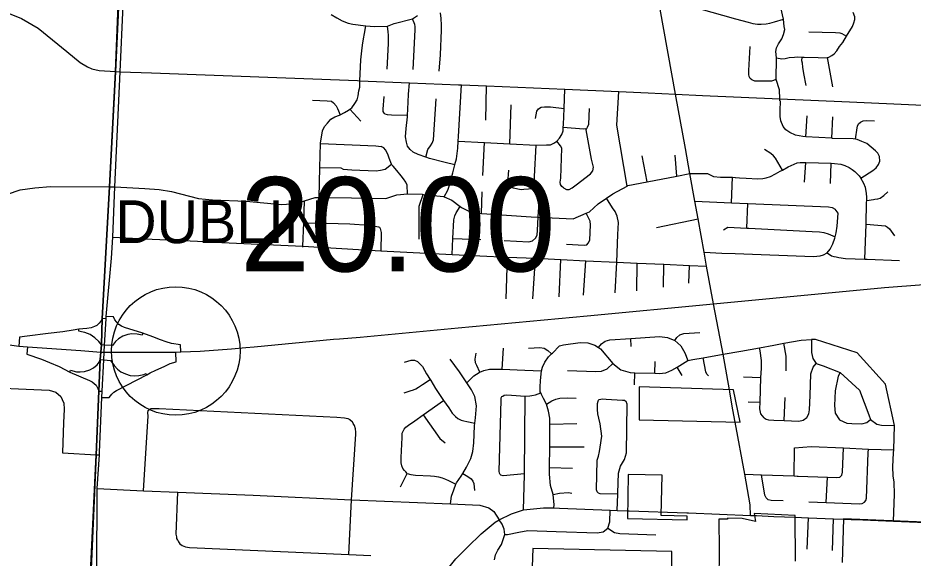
# Model space of a CAD drawing. Extents: x 1659811 to 1934326, y 644115 to 934867.
# Drawn here: x 1802180 to 1812622, y 766269 to 772572 of the extents above; entities that cross this region are included whole.
import ezdxf

# ---------------------------------------------------------------- set-up
doc = ezdxf.new("R2010")
doc.units = 0
for name, color, linetype in [('Default', 7, 'Continuous'), ('GM_X_City_Street', 7, 'Continuous'), ('GM_X_Corporation', 7, 'Continuous'), ('GM_X_Corporation_Text', 7, 'Continuous'), ('GM_X_County_Road', 7, 'Continuous'), ('GM_X_Interchange_Ramps', 7, 'Continuous'), ('GM_X_Interstate_Route', 7, 'Continuous'), ('GM_X_Township', 7, 'Continuous')]:
    doc.layers.add(name, color=color, linetype=linetype)

msp = doc.modelspace()

# ---------------------------------------------------------------- linework, layer by layer
at = {"layer": 'Default'}
msp.add_circle((1804021, 768686), 750, dxfattribs=at)
at = {"layer": 'GM_X_City_Street'}
for points in [[(1803287, 770015), (1803312, 770600), (1803371, 771945), (1803442, 773504), (1803478, 774347), (1803507, 774925), (1803530, 775400), (1803593, 776944), (1803617, 777446), (1803664, 778391), (1803721, 779577), (1803704, 779701)], [(1801065, 772623), (1801163, 772625), (1801294, 772639), (1801500, 772672), (1801677, 772685), (1801881, 772671), (1802058, 772631), (1802221, 772564), (1802417, 772452), (1802750, 772181), (1802908, 772052), (1802992, 772000), (1803043, 771979), (1803126, 771960), (1803319, 771948)], [(1810483, 768217), (1810480, 768234), (1810408, 768648), (1810292, 769236), (1810213, 769674), (1810184, 769837), (1810114, 770229), (1810078, 770433), (1810019, 770758), (1809967, 771047), (1809849, 771681), (1809670, 772673)], [(1810122, 772683), (1810550, 772560), (1810624, 772542), (1810697, 772523), (1810754, 772508), (1810806, 772501), (1810850, 772500), (1810907, 772503), (1810953, 772512), (1811005, 772526), (1811112, 772557)], [(1811068, 771605), (1811067, 771629), (1811062, 771732), (1811025, 771855), (1811027, 772105), (1811020, 772181), (1811030, 772224), (1811054, 772268), (1811092, 772327), (1811110, 772379), (1811127, 772436), (1811119, 772472), (1811112, 772557), (1811079, 772692)], [(1805834, 772614), (1805900, 772572), (1805964, 772540), (1806032, 772512), (1806086, 772499), (1806240, 772481), (1806340, 772474), (1806491, 772475), (1806570, 772508), (1806781, 772562), (1806841, 772601)], [(1806791, 771970), (1806815, 772434), (1806814, 772474), (1806809, 772497), (1806781, 772562)], [(1807094, 771950), (1807109, 772140), (1807120, 772431), (1807121, 772487), (1807118, 772565), (1807108, 772633)], [(1811027, 772105), (1811092, 772096), (1811129, 772099), (1811178, 772110), (1811238, 772116), (1811271, 772118), (1811328, 772116), (1811352, 772116), (1811514, 772110), (1811613, 772107), (1811622, 772109), (1811641, 772113), (1811674, 772133), (1811700, 772152), (1811731, 772187), (1811765, 772237), (1811801, 772286), (1811846, 772359), (1811914, 772472), (1811931, 772513), (1811942, 772553), (1811941, 772583), (1811924, 772636)], [(1805695, 770478), (1805703, 770825), (1805709, 771107), (1805709, 771112), (1805732, 771254), (1805755, 771304), (1805792, 771344), (1805831, 771390), (1805876, 771418), (1805933, 771439), (1805938, 771442), (1805989, 771470), (1806036, 771494), (1806052, 771507), (1806075, 771524), (1806111, 771573), (1806139, 771616), (1806149, 771662), (1806158, 771722), (1806167, 771765), (1806170, 771839), (1806181, 772082), (1806191, 772187), (1806200, 772256), (1806210, 772330), (1806224, 772389), (1806240, 772481)], [(1806489, 771975), (1806504, 772272), (1806501, 772370), (1806498, 772408), (1806491, 772475)], [(1811405, 772408), (1811719, 772402), (1811766, 772399), (1811791, 772392), (1811846, 772359)], [(1811025, 771855), (1810972, 771835), (1810775, 771834), (1810742, 771849), (1810722, 771867), (1810711, 771887), (1810707, 771912), (1810706, 771959), (1810720, 772237)], [(1811374, 771782), (1811347, 771924), (1811335, 771997), (1811331, 772046), (1811326, 772070), (1811328, 772116)], [(1811685, 771770), (1811622, 772109)], [(1803319, 771948), (1803319, 771948), (1803371, 771945)], [(1803371, 771945), (1803740, 771931)], [(1803740, 771931), (1806141, 771841), (1806163, 771840)], [(1806163, 771840), (1806170, 771839), (1806748, 771815), (1807321, 771792)], [(1807277, 770857), (1807165, 770886), (1806980, 770933), (1806940, 770947), (1806847, 770977), (1806790, 771007), (1806757, 771036), (1806726, 771075), (1806711, 771122), (1806703, 771184), (1806710, 771282), (1806724, 771418), (1806725, 771435), (1806733, 771588), (1806736, 771682), (1806748, 771815)], [(1807154, 770486), (1807193, 770562), (1807215, 770622), (1807253, 770765), (1807277, 770857), (1807278, 770862), (1807296, 770928), (1807310, 771054), (1807315, 771136), (1807318, 771190), (1807353, 771790)], [(1807321, 771792), (1807353, 771790), (1807646, 771778), (1808558, 771741), (1809188, 771715), (1809533, 771697)], [(1807639, 771379), (1807646, 771778)], [(1808465, 771133), (1808496, 771170), (1808523, 771210), (1808539, 771254), (1808542, 771294), (1808545, 771330), (1808551, 771516), (1808558, 771741)], [(1809286, 770610), (1809168, 771319), (1809188, 771715)], [(1805615, 771614), (1805788, 771604), (1805839, 771599), (1805861, 771581), (1805893, 771548), (1805909, 771515), (1805938, 771442)], [(1806725, 771435), (1806539, 771438), (1806491, 771441), (1806463, 771448), (1806453, 771460), (1806440, 771480), (1806442, 771508), (1806453, 771654)], [(1806940, 770947), (1806963, 771035), (1806993, 771078), (1807012, 771112), (1807027, 771148), (1807057, 771628)], [(1809533, 771697), (1809849, 771681), (1810166, 771668)], [(1810166, 771668), (1811067, 771629), (1811881, 771593), (1813341, 771526)], [(1811149, 771257), (1811137, 771265), (1811107, 771306), (1811080, 771370), (1811073, 771423), (1811070, 771489), (1811076, 771604)], [(1806179, 771369), (1806052, 771507)], [(1807920, 771103), (1807934, 771560)], [(1808216, 771399), (1808233, 771483), (1808254, 771513), (1808284, 771532), (1808322, 771534), (1808392, 771533), (1808551, 771516)], [(1808808, 771266), (1808824, 771299), (1808840, 771333), (1808847, 771515)], [(1811370, 771186), (1811385, 771431)], [(1811675, 771168), (1811685, 771417)], [(1808544, 770588), (1808578, 770572), (1808610, 770569), (1808644, 770589), (1808691, 770626), (1808859, 770752), (1808888, 770787), (1808895, 770829), (1808872, 770926), (1808808, 771266), (1808806, 771277), (1808776, 771274), (1808542, 771294)], [(1811951, 771156), (1811968, 771289), (1811972, 771310), (1811984, 771336), (1812008, 771355), (1812041, 771371), (1812077, 771376), (1812172, 771371)], [(1812014, 770703), (1812154, 770792), (1812193, 770823), (1812219, 770862), (1812233, 770901), (1812230, 770956), (1812210, 770996), (1812183, 771021), (1812082, 771105), (1812026, 771130), (1811969, 771153), (1811951, 771156), (1811922, 771161), (1811684, 771167), (1811675, 771168), (1811370, 771186), (1811335, 771188), (1811251, 771203), (1811183, 771234), (1811150, 771257), (1811149, 771257)], [(1805709, 771107), (1806355, 771080), (1806417, 771070)], [(1807315, 771136), (1807621, 771119), (1807920, 771103), (1808226, 771086), (1808345, 771093), (1808393, 771092), (1808431, 771109), (1808465, 771133)], [(1807604, 770732), (1807621, 771119)], [(1808250, 770250), (1808250, 770250), (1808259, 770417), (1808248, 770469), (1808233, 770533), (1808218, 770584), (1808215, 770601), (1808211, 770628), (1808204, 770720), (1808226, 771086)], [(1808544, 770588), (1808523, 770607), (1808509, 770629), (1808505, 770655), (1808512, 770701), (1808526, 771054), (1808510, 771078), (1808465, 771133)], [(1806723, 770520), (1806722, 770620), (1806704, 770654), (1806676, 770696), (1806651, 770730), (1806599, 770791), (1806557, 770841), (1806543, 770858), (1806539, 770867), (1806511, 770935), (1806494, 770981), (1806469, 771032), (1806449, 771058), (1806417, 771070)], [(1809865, 770727), (1809846, 770970)], [(1811097, 770797), (1811016, 770936), (1810994, 770964), (1810962, 770989), (1810888, 771038)], [(1805703, 770825), (1805945, 770823), (1805973, 770807), (1806074, 770799), (1806360, 770789), (1806411, 770794), (1806463, 770806), (1806539, 770867)], [(1809519, 770659), (1809463, 770963)], [(1810548, 770710), (1810549, 770710), (1810598, 770706), (1810676, 770703), (1810811, 770696), (1810869, 770699), (1810910, 770707), (1810960, 770721), (1811017, 770751), (1811072, 770783), (1811097, 770797), (1811166, 770835), (1811234, 770867), (1811270, 770881), (1811306, 770884), (1811355, 770887), (1811371, 770886), (1811665, 770877), (1811706, 770875), (1811780, 770866), (1811825, 770849), (1811875, 770827), (1811912, 770805), (1811941, 770780), (1811969, 770752), (1811992, 770728), (1812014, 770703)], [(1811356, 770656), (1811371, 770886)], [(1811660, 770641), (1811665, 770877)], [(1807903, 770797), (1807891, 770649), (1807897, 770631), (1807916, 770602), (1807958, 770590), (1808052, 770572), (1808082, 770574), (1808134, 770579), (1808172, 770582), (1808215, 770601)], [(1803312, 770600), (1803659, 770583), (1803827, 770570), (1803973, 770545), (1804288, 770465), (1804450, 770449), (1804844, 770435), (1805254, 770395), (1805431, 770407), (1805522, 770437), (1805647, 770478), (1805695, 770478), (1806072, 770472), (1806472, 770466), (1806599, 770508), (1806723, 770520), (1806726, 770520), (1806897, 770514), (1806906, 770513), (1807145, 770490), (1807154, 770486), (1807240, 770444), (1807338, 770373), (1807355, 770360), (1807438, 770316), (1807521, 770300), (1807589, 770292), (1807648, 770285), (1808167, 770252), (1808250, 770248), (1808656, 770228), (1808809, 770295), (1808846, 770311), (1808948, 770401), (1809044, 770468), (1809119, 770520), (1809286, 770610), (1809295, 770615), (1809519, 770659), (1809865, 770727), (1810019, 770758)], [(1810019, 770758), (1810224, 770758), (1810295, 770720), (1810375, 770713), (1810516, 770713), (1810548, 770710)], [(1810503, 770415), (1810516, 770713)], [(1812060, 769758), (1812073, 770166), (1812080, 770419), (1812081, 770443), (1812082, 770477), (1812079, 770526), (1812067, 770592), (1812047, 770639), (1812014, 770703)], [(1802058, 770514), (1802207, 770567), (1802379, 770590), (1802561, 770607), (1803249, 770602), (1803312, 770600)], [(1806859, 769990), (1806859, 770376), (1806906, 770513)], [(1807589, 770292), (1807595, 770544)], [(1809165, 769721), (1809177, 770044), (1809184, 770184), (1809172, 770259), (1809148, 770312), (1809114, 770357), (1809044, 770468)], [(1812081, 770443), (1812162, 770455), (1812177, 770456), (1812209, 770460), (1812240, 770470), (1812282, 770499), (1812328, 770544)], [(1805505, 769896), (1805505, 769907), (1805514, 770180), (1805522, 770437)], [(1807245, 769813), (1807254, 770000), (1807265, 770216), (1807275, 770262), (1807292, 770296), (1807338, 770373)], [(1810078, 770433), (1810503, 770415), (1810694, 770407), (1811634, 770367), (1811678, 770359), (1811714, 770342)], [(1810682, 770119), (1810694, 770407)], [(1811621, 769833), (1811655, 769875), (1811686, 769938), (1811711, 770004), (1811714, 770016), (1811724, 770064), (1811737, 770142), (1811747, 770295), (1811714, 770342)], [(1807852, 769976), (1808138, 769960), (1808184, 769973), (1808218, 770002), (1808237, 770036), (1808242, 770094), (1808250, 770248), (1808250, 770250)], [(1808581, 769932), (1808786, 769921), (1808815, 769924), (1808833, 769943), (1808851, 769980), (1808859, 770157), (1808856, 770200), (1808809, 770295)], [(1805514, 770180), (1805780, 770176), (1806050, 770168), (1806272, 770153), (1806348, 770143), (1806386, 770134), (1806397, 770129), (1806406, 770117), (1806416, 770067), (1806414, 769853)], [(1809628, 770127), (1810114, 770229)], [(1812073, 770166), (1812301, 770147), (1812324, 770132), (1812347, 770111), (1812404, 770029)], [(1810411, 770101), (1810463, 770130), (1810682, 770119), (1810707, 770118), (1810708, 770118)], [(1810708, 770118), (1811444, 770080), (1811532, 770077), (1811582, 770070), (1811630, 770051), (1811714, 770016)], [(1803209, 769088), (1803271, 769768), (1803287, 770015)], [(1803287, 770015), (1803746, 769990), (1804365, 769963), (1804557, 769953)], [(1804557, 769953), (1805505, 769907), (1806414, 769853), (1807245, 769813), (1807890, 769782)], [(1807254, 770000), (1807581, 769985)], [(1810184, 769837), (1810390, 769829)], [(1810390, 769829), (1810391, 769829), (1810545, 769823)], [(1810545, 769823), (1810546, 769823), (1811462, 769789), (1811538, 769796), (1811578, 769806), (1811621, 769833)], [(1811621, 769833), (1811672, 769798), (1811699, 769788), (1811723, 769783), (1811756, 769775), (1811834, 769766), (1812060, 769758), (1812087, 769757), (1812088, 769756)], [(1807877, 769296), (1807890, 769782)], [(1807890, 769782), (1808217, 769767), (1808513, 769753), (1808805, 769739), (1809165, 769721), (1809405, 769711), (1809714, 769697), (1810014, 769683), (1810213, 769674)], [(1808188, 769293), (1808217, 769767)], [(1808495, 769317), (1808513, 769753)], [(1808777, 769337), (1808805, 769739)], [(1809148, 769366), (1809165, 769721)], [(1812088, 769756), (1812463, 769742)], [(1809398, 769389), (1809405, 769711)], [(1809710, 769429), (1809714, 769697)], [(1810007, 769478), (1810014, 769683)], [(1803187, 768671), (1803191, 768755), (1803208, 769062), (1803209, 769088)], [(1809843, 768808), (1809867, 768845), (1809902, 768875), (1809947, 768889), (1810133, 768901)], [(1808287, 768453), (1808300, 768497), (1808328, 768556), (1808368, 768617), (1808405, 768651), (1808415, 768659), (1808496, 768745), (1808546, 768758), (1808740, 768783), (1808827, 768781), (1808909, 768752), (1808953, 768727), (1808974, 768710), (1809121, 768538), (1809212, 768466), (1809323, 768435), (1809376, 768432), (1809608, 768426), (1809660, 768422), (1809738, 768431), (1809809, 768462), (1809870, 768497), (1809995, 768573), (1810051, 768586), (1810172, 768604), (1810408, 768648), (1810613, 768685), (1810831, 768723), (1810996, 768755), (1811116, 768777), (1811315, 768812), (1811437, 768820)], [(1808953, 768727), (1808986, 768769), (1809031, 768802), (1809085, 768817), (1809328, 768831), (1809663, 768853), (1809756, 768844), (1809843, 768808), (1809912, 768745), (1809960, 768664), (1809995, 768573)], [(1809332, 768738), (1809328, 768831)], [(1811142, 768454), (1811140, 768627), (1811116, 768777)], [(1812393, 766702), (1812405, 767014), (1812402, 767154), (1812391, 767229), (1812387, 767334), (1812393, 767498), (1812396, 767532), (1812406, 767817), (1812300, 768298), (1811970, 768664), (1811483, 768819), (1811437, 768820)], [(1811437, 768820), (1811438, 768668), (1811451, 768599), (1811491, 768541), (1811549, 768520), (1811572, 768512), (1811773, 768436), (1811998, 768229), (1812107, 767942), (1812127, 767886), (1812199, 767832), (1812254, 767821), (1812406, 767817)], [(1803160, 768145), (1803163, 768216), (1803182, 768582), (1803187, 768671)], [(1807830, 768472), (1807843, 768719)], [(1808134, 768718), (1808267, 768728), (1808317, 768719), (1808360, 768691), (1808405, 768651)], [(1810884, 767904), (1810845, 767951), (1810833, 768010), (1810837, 768089), (1810847, 768377), (1810852, 768480), (1810852, 768576), (1810839, 768687), (1810831, 768723)], [(1806688, 768554), (1806767, 768578), (1806805, 768577), (1806841, 768563), (1806867, 768534), (1806898, 768503), (1806948, 768420), (1806987, 768355), (1806995, 768341)], [(1807415, 768315), (1807331, 768444), (1807222, 768591)], [(1807569, 768438), (1807532, 768515), (1807518, 768548), (1807515, 768590), (1807525, 768659)], [(1810237, 768395), (1810216, 768417), (1810203, 768444), (1810172, 768604)], [(1807415, 768315), (1807500, 768394), (1807559, 768434), (1807569, 768438), (1807616, 768458), (1807681, 768472), (1807755, 768475), (1807830, 768472), (1808092, 768462), (1808287, 768453)], [(1808592, 768458), (1808921, 768446), (1808989, 768450), (1809052, 768478), (1809121, 768538)], [(1809608, 768426), (1809613, 768563)], [(1809927, 768399), (1809870, 768497)], [(1811383, 767909), (1811407, 767952), (1811414, 768001), (1811420, 768166), (1811430, 768421), (1811456, 768496), (1811491, 768541)], [(1808433, 766855), (1808435, 766891), (1808425, 767013), (1808393, 767118), (1808380, 767250), (1808381, 767328), (1808383, 767566), (1808385, 767832), (1808386, 767901), (1808370, 767983), (1808347, 768064), (1808309, 768131), (1808288, 768180), (1808279, 768197), (1808273, 768209), (1808273, 768267), (1808277, 768339), (1808283, 768419), (1808287, 768453)], [(1809371, 768290), (1809376, 768432)], [(1810642, 768385), (1810847, 768377)], [(1811773, 768436), (1811748, 768391), (1811712, 768221), (1811705, 768051), (1811715, 767961), (1811765, 767884), (1811851, 767845), (1811906, 767841), (1812026, 767837), (1812082, 767851), (1812127, 767886)], [(1799736, 768212), (1799843, 768208), (1799966, 768217), (1800093, 768224), (1800248, 768223), (1800650, 768217), (1800695, 768207), (1800792, 768187), (1800917, 768113), (1800996, 768194), (1801041, 768219), (1801091, 768229), (1801232, 768240), (1801528, 768262), (1801649, 768269), (1802546, 768230), (1802622, 768207), (1802680, 768153), (1802713, 768084)], [(1806685, 768197), (1806754, 768220), (1806795, 768231), (1806823, 768243), (1806853, 768262), (1806900, 768296), (1806987, 768355)], [(1806995, 768341), (1807050, 768249), (1807143, 768108), (1807208, 768021), (1807247, 767961), (1807284, 767920), (1807311, 767898), (1807350, 767877), (1807380, 767871), (1807417, 767862), (1807510, 767844)], [(1807225, 766902), (1807237, 766990), (1807266, 767067), (1807290, 767130), (1807297, 767148), (1807352, 767227), (1807370, 767258), (1807412, 767329), (1807465, 767430), (1807488, 767513), (1807498, 767615), (1807505, 767814), (1807510, 767844), (1807518, 767904), (1807531, 768046), (1807509, 768153), (1807472, 768232), (1807415, 768315)], [(1808088, 767252), (1807839, 767228), (1807815, 767238), (1807804, 767246), (1807797, 767259), (1807794, 767284), (1807817, 768112), (1807818, 768141), (1807825, 768153), (1807836, 768159)], [(1807836, 768159), (1807853, 768171), (1807878, 768174), (1807936, 768169), (1808097, 768160), (1808151, 768161), (1808174, 768165), (1808216, 768176), (1808279, 768197)], [(1808088, 767241), (1808088, 767252), (1808097, 768160)], [(1802713, 768084), (1802715, 768081), (1802719, 768002), (1802712, 767851), (1802699, 767498), (1803091, 767476), (1803132, 767474)], [(1803133, 767507), (1803160, 768145)], [(1806722, 767256), (1806706, 767274), (1806690, 767291), (1806670, 767314), (1806659, 767344), (1806652, 767379), (1806650, 767443), (1806661, 767678), (1806664, 767728), (1806675, 767752), (1806687, 767775), (1806705, 767797), (1806737, 767822), (1806809, 767871), (1806906, 767939), (1807143, 768108)], [(1808347, 768064), (1808410, 768104), (1808455, 768125), (1808503, 768134), (1808591, 768139), (1808691, 768134)], [(1809177, 767014), (1808973, 767019), (1808951, 767026), (1808935, 767044), (1808930, 767067), (1808937, 767410), (1808953, 767457), (1808966, 767512), (1808973, 767565), (1808991, 767693), (1808971, 767834), (1808955, 767900), (1808944, 767954), (1808942, 768003), (1808942, 768073), (1808947, 768099), (1808954, 768112), (1808962, 768120), (1808980, 768125), (1808999, 768126), (1809042, 768123), (1809231, 768113), (1809254, 768112), (1809277, 768097)], [(1809177, 767032), (1809185, 767262), (1809208, 767341), (1809257, 767420), (1809278, 767498), (1809287, 768064), (1809277, 768097)], [(1810698, 768094), (1810837, 768089)], [(1811117, 767873), (1811129, 768143)], [(1803645, 767053), (1803700, 767929), (1803697, 767965), (1803700, 767991), (1803718, 768006)], [(1803718, 768006), (1803736, 768015), (1803826, 768014), (1805900, 767912), (1805991, 767906), (1806027, 767898), (1806051, 767887), (1806084, 767859)], [(1806071, 766950), (1806071, 766950), (1806123, 767716), (1806122, 767738), (1806118, 767778), (1806105, 767816), (1806092, 767839), (1806084, 767859)], [(1806906, 767939), (1807103, 767664), (1807165, 767615)], [(1808385, 767832), (1808699, 767841)], [(1810725, 766766), (1810720, 766890), (1810658, 767248), (1810547, 767855)], [(1810884, 767904), (1810908, 767890), (1810937, 767881), (1810996, 767878), (1811117, 767873), (1811290, 767866), (1811341, 767878), (1811383, 767909)], [(1808383, 767566), (1808786, 767566)], [(1811236, 767230), (1811240, 767557)], [(1811240, 767557), (1811435, 767570), (1811810, 767554), (1812101, 767542), (1812396, 767532)], [(1811283, 767226), (1811622, 767212), (1811731, 767208), (1811766, 767215), (1811790, 767238), (1811799, 767272), (1811810, 767554)], [(1811610, 766917), (1811996, 766902), (1812028, 766906), (1812057, 766921), (1812071, 766943), (1812077, 766968), (1812099, 767498), (1812101, 767542)], [(1803099, 766088), (1803099, 766099), (1803106, 767083), (1803132, 767474), (1803133, 767507)], [(1808381, 767328), (1808649, 767320)], [(1806641, 767102), (1806722, 767256)], [(1806722, 767256), (1806764, 767243), (1806816, 767238), (1806991, 767230), (1807041, 767225), (1807086, 767219), (1807128, 767207), (1807166, 767192), (1807202, 767175), (1807290, 767130)], [(1807370, 767258), (1807428, 767220), (1807469, 767193), (1807486, 767168), (1807499, 767141), (1807506, 767059)], [(1808078, 766833), (1808088, 767241)], [(1810658, 767248), (1810852, 767242), (1811236, 767230), (1811269, 767226), (1811283, 767226)], [(1811107, 766937), (1810966, 766942), (1810933, 766950), (1810907, 766971), (1810894, 767002), (1810852, 767242)], [(1811610, 766917), (1811622, 767212)], [(1803106, 767083), (1803645, 767053), (1804047, 767039), (1804923, 767003), (1806071, 766950), (1807225, 766902), (1807570, 766885), (1807672, 766856), (1807733, 766813), (1807795, 766714), (1807938, 766784), (1808078, 766833), (1808312, 766857), (1808433, 766855), (1808496, 766851), (1809090, 766829), (1809171, 766825), (1809291, 766821), (1809312, 766820)], [(1804044, 766480), (1804035, 766497), (1804032, 766516), (1804027, 766547), (1804047, 767039)], [(1808425, 767013), (1808496, 767028), (1808602, 767033), (1808643, 767028)], [(1809171, 766825), (1809177, 767014), (1809177, 767032)], [(1806039, 766311), (1806071, 766950)], [(1811406, 766924), (1811610, 766917)], [(1807859, 766545), (1807892, 766545), (1808025, 766573), (1808129, 766592), (1808460, 766581), (1808938, 766565), (1809006, 766577), (1809062, 766618), (1809086, 766692), (1809090, 766829)], [(1810001, 766796), (1810725, 766766), (1810743, 766767), (1810796, 766765)], [(1805742, 765094), (1805876, 765250), (1805975, 765341), (1806064, 765411), (1806159, 765477), (1806278, 765497), (1806366, 765539), (1806444, 765578), (1806514, 765615), (1806589, 765653), (1806663, 765690), (1806725, 765726), (1806783, 765767), (1806846, 765810), (1806895, 765849), (1806943, 765883), (1806988, 765920), (1807051, 765987), (1807127, 766061), (1807287, 766261), (1807423, 766398), (1807582, 766554), (1807747, 766689), (1807795, 766714)], [(1807741, 766249), (1807752, 766309), (1807779, 766363), (1807822, 766427), (1807859, 766545), (1807853, 766608), (1807827, 766666), (1807795, 766714)], [(1811321, 766742), (1811401, 766738), (1811694, 766727), (1811812, 766723), (1811898, 766720)], [(1811388, 766372), (1811401, 766738)], [(1811681, 766359), (1811694, 766727)], [(1809062, 766618), (1809139, 766568), (1809202, 766557), (1809622, 766541)], [(1804044, 766480), (1804053, 766458), (1804068, 766437), (1804095, 766417), (1804135, 766399), (1804183, 766392), (1806039, 766311), (1806295, 766301)]]:
    msp.add_lwpolyline(points, dxfattribs=at)
at = {"layer": 'GM_X_Corporation'}
for points in [[(1799794, 779878), (1803634, 779704), (1803603, 778383), (1803585, 777445), (1803558, 776945), (1803483, 775420), (1803430, 774349), (1803319, 771942), (1803249, 770602), (1803163, 769065), (1803153, 768757), (1803149, 768674), (1803140, 768585), (1803123, 768218), (1803091, 767476), (1803002, 765433), (1802964, 764353), (1802922, 763165), (1799354, 763375)], [(1799794, 779878), (1803634, 779704), (1803603, 778383), (1803585, 777445), (1803558, 776945), (1803483, 775420), (1803430, 774349), (1803319, 771942), (1803249, 770602), (1803163, 769065), (1803153, 768757), (1803149, 768674), (1803140, 768585), (1803123, 768218), (1803091, 767476), (1803002, 765433), (1802964, 764353), (1802922, 763165), (1799354, 763375)], [(1799354, 763375), (1802922, 763165), (1802964, 764353), (1803002, 765433), (1803091, 767476), (1803123, 768218), (1803140, 768585), (1803149, 768674), (1803153, 768757), (1803163, 769065), (1803249, 770602), (1803319, 771942), (1803430, 774349)], [(1811252, 766235), (1811245, 766768), (1810767, 766788), (1810783, 766695), (1810629, 766731), (1810459, 766734), (1810457, 766724), (1810356, 766725), (1810359, 766356), (1810358, 766008)], [(1813131, 766674), (1811812, 766729), (1811796, 766216)], [(1809808, 766020), (1809808, 766345), (1808185, 766383), (1808045, 762485)]]:
    msp.add_lwpolyline(points, dxfattribs=at)
for points in [[(1809425, 767881), (1810604, 767857), (1810529, 768232), (1809425, 768268)], [(1809289, 766732), (1809985, 766716), (1809987, 766758), (1809683, 766765), (1809694, 767235), (1809300, 767244)]]:
    msp.add_lwpolyline(points, close=True, dxfattribs=at)
at = {"layer": 'GM_X_County_Road'}
for points in [[(1810547, 767855), (1810521, 767999), (1810485, 768207), (1810483, 768217)], [(1809312, 766820), (1809984, 766796), (1810001, 766796)], [(1810796, 766765), (1810996, 766756), (1811246, 766745), (1811321, 766742)], [(1811898, 766720), (1812034, 766715), (1812393, 766702), (1812948, 766678), (1813131, 766671), (1813211, 766668)]]:
    msp.add_lwpolyline(points, dxfattribs=at)
at = {"layer": 'GM_X_Interchange_Ramps'}
for points in [[(1803208, 769062), (1803163, 769065), (1803146, 769032), (1803126, 769009), (1803099, 768985), (1803074, 768971), (1803035, 768956), (1802985, 768949), (1802891, 768939), (1802824, 768928), (1802705, 768909), (1802532, 768891), (1802286, 768860), (1802198, 768848), (1802190, 768744)], [(1804079, 768676), (1804076, 768756), (1803972, 768775), (1803911, 768794), (1803843, 768817), (1803755, 768850), (1803636, 768895), (1803425, 768959), (1803387, 768975), (1803358, 768995), (1803328, 769025), (1803311, 769050), (1803294, 769083), (1803209, 769088)], [(1803191, 768755), (1803153, 768757), (1803122, 768797), (1803076, 768838), (1803021, 768877), (1802960, 768902), (1802922, 768911), (1802890, 768917), (1802891, 768939)], [(1803636, 768895), (1803630, 768872), (1803571, 768884), (1803508, 768885), (1803461, 768877), (1803405, 768857), (1803354, 768828), (1803319, 768797), (1803282, 768750), (1803191, 768755)], [(1802290, 768736), (1802283, 768649), (1802454, 768591), (1802548, 768553), (1802661, 768503), (1802785, 768439), (1803016, 768340), (1803046, 768325), (1803069, 768307), (1803092, 768287), (1803114, 768250), (1803123, 768218), (1803163, 768216)], [(1803160, 768145), (1803244, 768142), (1803276, 768183), (1803299, 768206), (1803331, 768226), (1803683, 768406), (1803724, 768430), (1803789, 768463), (1803885, 768506), (1803957, 768538), (1804026, 768558), (1804022, 768674)], [(1802785, 768439), (1802794, 768462), (1802864, 768442), (1802907, 768441), (1802958, 768448), (1803017, 768465), (1803062, 768491), (1803103, 768526), (1803128, 768555), (1803140, 768585), (1803182, 768582)], [(1803182, 768582), (1803259, 768576), (1803304, 768515), (1803341, 768475), (1803381, 768444), (1803434, 768418), (1803491, 768401), (1803543, 768397), (1803591, 768398), (1803649, 768411), (1803677, 768423), (1803683, 768406)]]:
    msp.add_lwpolyline(points, dxfattribs=at)
at = {"layer": 'GM_X_Interstate_Route'}
for points in [[(1805863, 768822), (1805933, 768829), (1806173, 768849), (1807316, 768956), (1808819, 769096), (1810292, 769236), (1812289, 769426), (1813154, 769492), (1814503, 769624), (1815987, 769774), (1816496, 769800), (1816790, 769800), (1816833, 769797), (1817433, 769793), (1817557, 769791), (1817848, 769787)], [(1797276, 768725), (1797548, 768766), (1797871, 768815), (1798496, 768890), (1799689, 768939), (1800384, 768911), (1800997, 768863), (1801598, 768824), (1801674, 768816), (1802190, 768744), (1802290, 768736), (1802912, 768691), (1803149, 768674), (1803187, 768671), (1803233, 768671)], [(1804837, 768727), (1804935, 768735), (1805863, 768822)], [(1803233, 768671), (1804022, 768674), (1804079, 768676), (1804304, 768685), (1804672, 768712), (1804837, 768727)]]:
    msp.add_lwpolyline(points, dxfattribs=at)
at = {"layer": 'GM_X_Township'}
msp.add_lwpolyline([(1799354, 763375), (1802922, 763165), (1802931, 763434), (1802964, 764353), (1802995, 765243), (1803002, 765433), (1803026, 766103), (1803091, 767476), (1803123, 768218), (1803140, 768585), (1803149, 768674), (1803153, 768757), (1803163, 769065), (1803249, 770602), (1803319, 771948), (1803379, 773502), (1803430, 774349), (1803455, 774923), (1803472, 775394), (1803558, 776945), (1803585, 777445), (1803603, 778383), (1803634, 779704), (1803704, 779701)], dxfattribs=at)

# ---------------------------------------------------------------- texts
at = {"layer": 'Default'}
msp.add_text('20.00', height=1100, dxfattribs=at).set_placement((1804771, 769614))
at = {"layer": 'GM_X_Corporation_Text'}
msp.add_text('DUBLIN', height=500, rotation=0, dxfattribs=at).set_placement((1803315, 769944))

doc.saveas('drawing.dxf')
